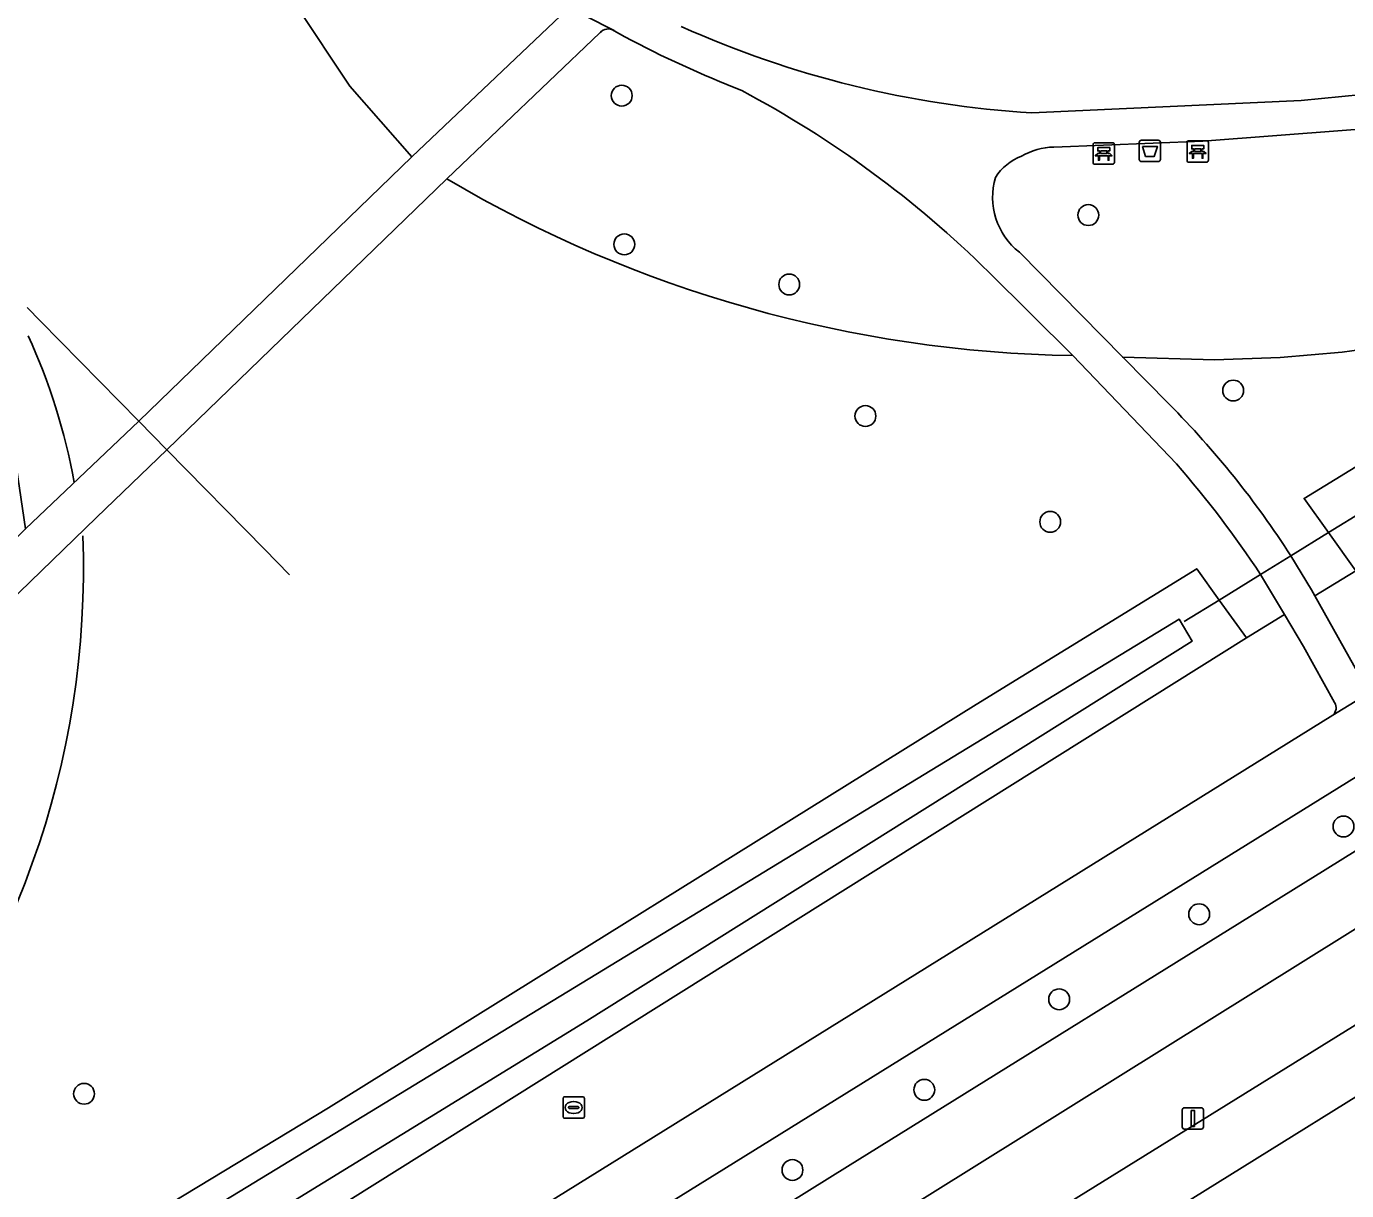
# Model space of a CAD drawing. Extents: x 159352 to 160617, y 385888 to 387323.
# Drawn here: x 160072.8 to 160134.7, y 386176 to 386230.6 of the extents above; entities that cross this region are included whole.
import ezdxf

# ---------------------------------------------------------------- set-up
doc = ezdxf.new("R2010")
doc.units = 0
for name, color, linetype in [('IMGEO_Afvalbak', 7, 'Continuous'), ('IMGEO_Bank', 7, 'Continuous'), ('IMGEO_Berm_groen', 7, 'Continuous'), ('IMGEO_Boom', 7, 'Continuous'), ('IMGEO_Duiker', 7, 'Continuous'), ('IMGEO_Fietspad_open', 7, 'Continuous'), ('IMGEO_Groenvoorziening', 7, 'Continuous'), ('IMGEO_Hek', 7, 'Continuous'), ('IMGEO_Lichtmast', 7, 'Continuous'), ('IMGEO_Oever', 7, 'Continuous'), ('IMGEO_Rijbaan_regionaal_gesloten', 7, 'Continuous'), ('IMGEO_Rioolput', 7, 'Continuous'), ('IMGEO_Voetpad_halfverhard', 7, 'Continuous'), ('IMGEO_Voetpad_open', 7, 'Continuous'), ('IMGEO_Waterloop', 7, 'Continuous')]:
    doc.layers.add(name, color=color, linetype=linetype)

msp = doc.modelspace()

# ---------------------------------------------------------------- linework, layer by layer
at = {"layer": 'IMGEO_Afvalbak'}
for p, q in [((160125.012, 386224.354), (160125.012, 386225.154)), ((160125.012, 386225.154), (160125.012, 386224.354)), ((160125.112, 386225.254), (160125.902, 386225.254)), ((160125.902, 386225.254), (160125.112, 386225.254)), ((160126.002, 386225.154), (160126.002, 386224.354)), ((160126.002, 386224.354), (160126.002, 386225.154)), ((160125.902, 386224.254), (160125.112, 386224.254)), ((160125.112, 386224.254), (160125.902, 386224.254))]:
    msp.add_line(p, q, dxfattribs=at)
msp.add_lwpolyline([(160125.155, 386224.968), (160125.859, 386224.968), (160125.71, 386224.498), (160125.304, 386224.498), (160125.155, 386224.968)], dxfattribs=at)
for centre, start, end in [((160125.112, 386225.154), 90, 180), ((160125.112, 386225.154), 90, 180), ((160125.902, 386225.154), 0, 90), ((160125.902, 386225.154), 360, 90), ((160125.112, 386224.354), 180, 270), ((160125.112, 386224.354), 180, 270), ((160125.902, 386224.354), 270, 0), ((160125.902, 386224.354), 270, 0)]:
    msp.add_arc(centre, 0.1, start, end, dxfattribs=at)
at = {"layer": 'IMGEO_Bank'}
for p, q in [((160122.842, 386224.21), (160122.842, 386225.051)), ((160122.842, 386225.051), (160122.842, 386224.21)), ((160122.917, 386225.135), (160123.758, 386225.135)), ((160123.758, 386225.135), (160122.917, 386225.135)), ((160123.842, 386225.06), (160123.842, 386224.219)), ((160123.842, 386224.219), (160123.842, 386225.06)), ((160127.25, 386224.307), (160127.25, 386225.148)), ((160127.25, 386225.148), (160127.25, 386224.307)), ((160127.325, 386225.232), (160128.166, 386225.232)), ((160128.166, 386225.232), (160127.325, 386225.232)), ((160128.25, 386225.157), (160128.25, 386224.316)), ((160128.25, 386224.316), (160128.25, 386225.157)), ((160123.539, 386224.533), (160123.146, 386224.533)), ((160123.151, 386224.641), (160123.151, 386224.747)), ((160123.195, 386224.747), (160123.195, 386224.641)), ((160123.483, 386224.753), (160123.201, 386224.753)), ((160123.201, 386224.635), (160123.483, 386224.635)), ((160123.489, 386224.641), (160123.489, 386224.747)), ((160123.533, 386224.747), (160123.533, 386224.641)), ((160127.947, 386224.63), (160127.554, 386224.63)), ((160127.559, 386224.738), (160127.559, 386224.844)), ((160127.603, 386224.844), (160127.603, 386224.738)), ((160127.891, 386224.85), (160127.609, 386224.85)), ((160127.609, 386224.732), (160127.891, 386224.732)), ((160127.897, 386224.738), (160127.897, 386224.844)), ((160127.941, 386224.844), (160127.941, 386224.738)), ((160123.767, 386224.135), (160122.926, 386224.135)), ((160122.926, 386224.135), (160123.767, 386224.135)), ((160128.175, 386224.232), (160127.334, 386224.232)), ((160127.334, 386224.232), (160128.175, 386224.232))]:
    msp.add_line(p, q, dxfattribs=at)
for points in [[(160127.553, 386224.85), (160127.467, 386224.85), (160127.467, 386225.011), (160128.03, 386225.011), (160128.03, 386224.85), (160127.947, 386224.85)], [(160123.089, 386224.533), (160122.947, 386224.533), (160123.059, 386224.635), (160123.145, 386224.635)], [(160123.145, 386224.753), (160123.059, 386224.753), (160123.059, 386224.914), (160123.622, 386224.914), (160123.622, 386224.753), (160123.539, 386224.753)], [(160123.139, 386224.526), (160123.139, 386224.319), (160123.096, 386224.319), (160123.096, 386224.526)], [(160123.539, 386224.635), (160123.622, 386224.635), (160123.734, 386224.533), (160123.595, 386224.533)], [(160123.589, 386224.526), (160123.589, 386224.319), (160123.545, 386224.319), (160123.545, 386224.526)], [(160127.497, 386224.63), (160127.355, 386224.63), (160127.467, 386224.732), (160127.553, 386224.732)], [(160127.547, 386224.623), (160127.547, 386224.416), (160127.504, 386224.416), (160127.504, 386224.623)], [(160127.947, 386224.732), (160128.03, 386224.732), (160128.142, 386224.63), (160128.003, 386224.63)], [(160127.997, 386224.623), (160127.997, 386224.416), (160127.953, 386224.416), (160127.953, 386224.623)]]:
    msp.add_lwpolyline(points, dxfattribs=at)
for centre, radius, start, end in [((160122.92, 386225.057), 0.0779, 92.4484, 184.28452), ((160122.92, 386225.057), 0.0779, 92.4484, 184.28452), ((160123.764, 386225.057), 0.0779, 2.4484, 94.28452), ((160123.764, 386225.057), 0.0779, 2.4484, 94.28452), ((160127.328, 386225.154), 0.0779, 92.4484, 184.28452), ((160127.328, 386225.154), 0.0779, 92.4484, 184.28452), ((160128.172, 386225.154), 0.0779, 2.4484, 94.28452), ((160128.172, 386225.154), 0.0779, 2.4484, 94.28452), ((160123.089, 386224.526), 0.00671, 2.89567, 87.10433), ((160123.146, 386224.526), 0.00671, 92.89567, 177.10433), ((160123.144, 386224.746), 0.00671, 2.89567, 87.10433), ((160123.144, 386224.642), 0.00671, 272.89567, 357.10433), ((160123.201, 386224.746), 0.00671, 92.89567, 177.10433), ((160123.201, 386224.642), 0.00671, 182.89567, 267.10433), ((160123.483, 386224.746), 0.00671, 2.89567, 87.10433), ((160123.483, 386224.642), 0.00671, 272.89567, 357.10433), ((160123.54, 386224.746), 0.00671, 92.89567, 177.10433), ((160123.54, 386224.642), 0.00671, 182.89567, 267.10433), ((160123.538, 386224.526), 0.00671, 2.89567, 87.10433), ((160123.595, 386224.526), 0.00671, 92.89567, 177.10433), ((160127.497, 386224.623), 0.00671, 2.89567, 87.10433), ((160127.554, 386224.623), 0.00671, 92.89567, 177.10433), ((160127.552, 386224.843), 0.00671, 2.89567, 87.10433), ((160127.552, 386224.739), 0.00671, 272.89567, 357.10433), ((160127.609, 386224.843), 0.00671, 92.89567, 177.10433), ((160127.609, 386224.739), 0.00671, 182.89567, 267.10433), ((160127.891, 386224.843), 0.00671, 2.89567, 87.10433), ((160127.891, 386224.739), 0.00671, 272.89567, 357.10433), ((160127.948, 386224.843), 0.00671, 92.89567, 177.10433), ((160127.948, 386224.739), 0.00671, 182.89567, 267.10433), ((160127.946, 386224.623), 0.00671, 2.89567, 87.10433), ((160128.003, 386224.623), 0.00671, 92.89567, 177.10433), ((160122.92, 386224.213), 0.0779, 182.4484, 274.28452), ((160122.92, 386224.213), 0.0779, 182.4484, 274.28452), ((160123.764, 386224.213), 0.0779, 272.4484, 4.28452), ((160123.764, 386224.213), 0.0779, 272.4484, 4.28452), ((160127.328, 386224.31), 0.0779, 182.4484, 274.28452), ((160127.328, 386224.31), 0.0779, 182.4484, 274.28452), ((160128.172, 386224.31), 0.0779, 272.4484, 4.28452), ((160128.172, 386224.31), 0.0779, 272.4484, 4.28452)]:
    msp.add_arc(centre, radius, start, end, dxfattribs=at)
at = {"layer": 'IMGEO_Berm_groen'}
for points in [[(160171.867, 386206.529), (160184.825, 386214.566), (160189.351, 386217.397), (160194.944, 386220.881), (160205.986, 386227.734), (160241.902, 386250), (160277.498, 386272.097), (160275.395, 386275.45), (160269.644, 386271.829), (160255.723, 386262.972), (160236.826, 386251.306), (160234.731, 386250), (160213.006, 386236.458), (160199.927, 386228.554), (160192.964, 386224.15), (160186.78, 386220.38), (160182.769, 386217.937), (160173.706, 386212.336), (160115.309, 386175.902), (160101.901, 386167.553), (160088.642, 386159.467), (160065.261, 386144.977)], [(160246.681, 386273.941), (160243.381, 386272.099), (160194.655, 386241.835), (160135.165, 386205.072), (160133.244, 386203.89), (160135.508, 386199.847)], [(160133.731, 386191.045), (160156.375, 386205.145), (160169.753, 386213.457), (160187.028, 386224.128), (160185.469, 386226.597), (160096.185, 386171.203), (160050.908, 386143.09), (160041.718, 386137.377), (160049.066, 386140.248), (160050.388, 386140.751), (160052.071, 386141.461), (160053.799, 386142.268), (160056.828, 386143.76)], [(160042.68, 386126.386), (160046.058, 386128.51), (160064.508, 386139.98), (160081.645, 386150.538), (160096.502, 386159.782), (160103.887, 386164.356), (160111.454, 386169.036), (160120.159, 386174.467), (160171.867, 386206.529)], [(160134.173, 386198.894), (160132.719, 386201.519), (160131.821, 386203.015), (160130.035, 386201.916), (160037.16, 386143.726)], [(160030.731, 386145.597), (160011.377, 386176.438), (160013.126, 386177.633), (160015.799, 386179.457), (160015.102, 386180.635), (160012.328, 386178.751), (160007.564, 386175.508), (160031.646, 386138.245), (160032.447, 386140.58), (160034.771, 386139.832), (160034.115, 386137.729), (160037.641, 386139.134), (160040.226, 386140.145), (160041.122, 386140.57), (160048.559, 386145.215), (160071.332, 386159.321), (160094.551, 386173.741), (160134.089, 386198.292)], [(160063.595, 386147.52), (160085.994, 386161.417), (160094.28, 386166.52), (160111.327, 386177.133), (160133.731, 386191.045)]]:
    msp.add_lwpolyline(points, dxfattribs=at)
msp.add_arc((160133.757, 386198.645), 0.485, 313.24642, 30.86664, dxfattribs=at)
at = {"layer": 'IMGEO_Boom'}
for centre in [(160100.738, 386227.348), (160122.619, 386221.748), (160100.858, 386220.374), (160108.593, 386218.493), (160129.414, 386213.518), (160112.166, 386212.324), (160120.833, 386207.36), (160134.586, 386193.075), (160127.817, 386188.96), (160121.252, 386184.971), (160075.521, 386180.541), (160114.927, 386180.728), (160108.743, 386176.966)]:
    msp.add_circle(centre, 0.489, dxfattribs=at)
at = {"layer": 'IMGEO_Duiker'}
for points in [[(160085.158, 386204.873), (160083.978, 386206.075), (160079.396, 386210.743), (160078.086, 386212.077), (160073.484, 386216.765), (160072.852, 386217.409)], [(160135.621, 386207.93), (160133.887, 386206.86), (160132.115, 386205.766), (160130.696, 386204.891), (160128.759, 386203.695), (160127.115, 386202.681)]]:
    msp.add_lwpolyline(points, dxfattribs=at)
at = {"layer": 'IMGEO_Fietspad_open'}
for points in [[(160065.261, 386144.977), (160088.642, 386159.467), (160101.901, 386167.553), (160115.309, 386175.902), (160173.706, 386212.336), (160182.769, 386217.937), (160186.78, 386220.38), (160192.964, 386224.15), (160199.927, 386228.554), (160213.006, 386236.458), (160234.731, 386250), (160236.826, 386251.306), (160255.723, 386262.972), (160269.644, 386271.829), (160275.395, 386275.45), (160287.853, 386283), (160305.212, 386293.736), (160327.587, 386307.586), (160329.719, 386308.905), (160330.274, 386309.249), (160331.998, 386310.35)], [(160156.375, 386205.145), (160133.731, 386191.045), (160111.327, 386177.133), (160094.28, 386166.52), (160085.994, 386161.417), (160063.595, 386147.52)]]:
    msp.add_lwpolyline(points, dxfattribs=at)
at = {"layer": 'IMGEO_Groenvoorziening'}
for points in [[(160077.715, 386258.039), (160075.908, 386257.417), (160076.785, 386253.465), (160077.706, 386248.744), (160079.126, 386243.926), (160080.823, 386239.447), (160082.581, 386236.608), (160083.733, 386233.953), (160085.467, 386231.568), (160087.993, 386227.794), (160090.898, 386224.485), (160097.86, 386231.087)], [(160119.386, 386220.008), (160124.238, 386215.081), (160128.539, 386214.963), (160131.618, 386215.074), (160134.519, 386215.325), (160137.245, 386215.688), (160139.844, 386216.164), (160144.691, 386217.391), (160150.235, 386219.185), (160159.353, 386224.775), (160192.217, 386245.298), (160193.548, 386251.151), (160174.03, 386253.715), (160163.47, 386237.575)], [(160071.643, 386214.661), (160072.782, 386207.029), (160078.086, 386212.077), (160090.898, 386224.485), (160087.993, 386227.794), (160085.467, 386231.568), (160083.733, 386233.953), (160082.581, 386236.608), (160080.823, 386239.447)], [(160099.718, 386230.299), (160092.541, 386223.443)], [(160100.876, 386230.101), (160100.386, 386230.381)], [(160119.974, 386226.544), (160132.602, 386227.115), (160141.183, 386227.971)], [(160137.992, 386225.984), (160127.983, 386225.217), (160121.007, 386224.936)], [(160092.541, 386223.443), (160079.396, 386210.743), (160076.11, 386207.569), (160070.909, 386202.544)], [(160121.892, 386215.161), (160117.955, 386219.07)], [(160132.115, 386205.766), (160133.082, 386204.179), (160133.244, 386203.89), (160135.165, 386205.072), (160133.887, 386206.86), (160132.742, 386208.461), (160150.235, 386219.185), (160144.691, 386217.391), (160139.844, 386216.164), (160137.245, 386215.688), (160134.519, 386215.325), (160131.618, 386215.074), (160128.539, 386214.963), (160124.238, 386215.081), (160126.41, 386212.875)], [(160126.749, 386210.075), (160121.892, 386215.161)], [(160086.985, 386179.888), (160117.366, 386198.798), (160127.705, 386205.165), (160128.759, 386203.695), (160130.035, 386201.916), (160131.821, 386203.015), (160130.696, 386204.891)], [(160024.156, 386184.11), (160023.001, 386186), (160015.102, 386180.635), (160015.799, 386179.457), (160024.108, 386165.999), (160024.696, 386166.362), (160025.221, 386165.511), (160024.634, 386165.149), (160035.044, 386148.287), (160054.93, 386160.511), (160058.382, 386162.597), (160057.917, 386163.35), (160058.768, 386163.875), (160059.237, 386163.115), (160064.28, 386166.163), (160086.985, 386179.888)]]:
    msp.add_lwpolyline(points, dxfattribs=at)
for centre, radius, start, end in [((160122.831, 386273.565), 47.108, 245.80634, 266.52312), ((160100.096, 386229.983), 0.492, 53.87678, 140.11982), ((160127.712, 386281.432), 57.923, 242.39921, 248.37523), ((160083.218, 386183.942), 49.402, 45.32085, 62.05968), ((160120.395, 386222.14), 2.537, 110.95654, 147.14654), ((160121.065, 386221.814), 3.123, 91.06688, 120.3351), ((160122.847, 386274.695), 59.541, 239.40365, 269.0813), ((160122.847, 386274.695), 59.541, 239.40365, 269.0813), ((160121.398, 386222.585), 3.269, 163.45347, 232.01928), ((160096.355, 386182.912), 42.439, 32.58229, 44.91206), ((160091.205, 386178.918), 47.267, 33.33282, 41.2371)]:
    msp.add_arc(centre, radius, start, end, dxfattribs=at)
at = {"layer": 'IMGEO_Hek'}
for centre, radius, start, end in [((160047.422, 386204.31), 28.064, 10.0366, 24.82101), ((160034.661, 386205.138), 40.831, 318.32547, 2.19708)]:
    msp.add_arc(centre, radius, start, end, dxfattribs=at)
at = {"layer": 'IMGEO_Lichtmast'}
for p, q in [((160127.129, 386179.884), (160127.919, 386179.884)), ((160127.919, 386179.884), (160127.129, 386179.884)), ((160127.029, 386178.984), (160127.029, 386179.784)), ((160127.029, 386179.784), (160127.029, 386178.984)), ((160128.019, 386179.784), (160128.019, 386178.984)), ((160128.019, 386178.984), (160128.019, 386179.784)), ((160127.919, 386178.884), (160127.129, 386178.884)), ((160127.129, 386178.884), (160127.919, 386178.884))]:
    msp.add_line(p, q, dxfattribs=at)
msp.add_lwpolyline([(160127.449, 386179.759), (160127.599, 386179.759), (160127.599, 386179.009), (160127.449, 386179.009), (160127.449, 386179.759)], dxfattribs=at)
for centre, start, end in [((160127.129, 386179.784), 90, 180), ((160127.129, 386179.784), 90, 180), ((160127.919, 386179.784), 0, 90), ((160127.919, 386179.784), 360, 90), ((160127.129, 386178.984), 180, 270), ((160127.129, 386178.984), 180, 270), ((160127.919, 386178.984), 270, 0), ((160127.919, 386178.984), 270, 0)]:
    msp.add_arc(centre, 0.1, start, end, dxfattribs=at)
at = {"layer": 'IMGEO_Oever'}
for points in [[(160249.051, 386280.067), (160246.049, 386278.106), (160241.044, 386274.837), (160227.234, 386266.126), (160226.501, 386265.661), (160198.289, 386266.208), (160193.456, 386245.083), (160192.217, 386245.298), (160159.353, 386224.775), (160150.235, 386219.185), (160132.742, 386208.461), (160133.887, 386206.86), (160135.165, 386205.072), (160194.655, 386241.835), (160243.381, 386272.099)], [(160037.16, 386143.726), (160130.035, 386201.916), (160128.759, 386203.695), (160127.705, 386205.165), (160117.366, 386198.798), (160086.985, 386179.888), (160064.28, 386166.163), (160059.237, 386163.115), (160059.608, 386162.514), (160058.758, 386161.989), (160058.382, 386162.597), (160054.93, 386160.511), (160035.044, 386148.287), (160024.634, 386165.149), (160023.86, 386164.671), (160023.335, 386165.521), (160024.108, 386165.999), (160015.799, 386179.457)]]:
    msp.add_lwpolyline(points, dxfattribs=at)
msp.add_lwpolyline([(160013.579, 386175.523), (160015.877, 386177.013), (160024.451, 386163.311), (160034.196, 386146.63), (160063.983, 386164.502), (160126.877, 386202.8), (160127.494, 386201.768), (160099.1, 386183.96), (160036.164, 386145.3), (160034.973, 386144.428), (160033.547, 386144.853), (160031.951, 386145.874)], close=True, dxfattribs=at)
at = {"layer": 'IMGEO_Rijbaan_regionaal_gesloten'}
for points in [[(159680.589, 385901.515), (159678.374, 385900.403), (159677.09, 385899.832), (159676.054, 385899.376), (159674.34, 385898.621), (159673.604, 385898.41), (159672.377, 385898.152), (159671.133, 385898.005), (159669.88, 385897.969), (159668.841, 385898.033), (159672.265, 385892.74), (159701.42, 385910.447), (159730.336, 385928.01), (160003.316, 386098.383), (160029.667, 386114.83), (160338.731, 386306.963), (160519.651, 386421.283), (160554.007, 386449.857), (160584.37, 386476.501)], [(160171.867, 386206.529), (160120.159, 386174.467), (160111.454, 386169.036), (160103.887, 386164.356), (160096.502, 386159.782), (160081.645, 386150.538), (160064.508, 386139.98)]]:
    msp.add_lwpolyline(points, dxfattribs=at)
at = {"layer": 'IMGEO_Rioolput'}
for p, q in [((160097.983, 386179.47), (160097.983, 386180.322)), ((160098.058, 386180.396), (160098.91, 386180.396)), ((160098.242, 386179.89), (160098.242, 386179.902)), ((160098.68, 386179.853), (160098.282, 386179.853)), ((160098.285, 386179.939), (160098.683, 386179.939)), ((160098.471, 386180.176), (160098.496, 386180.176)), ((160098.726, 386179.902), (160098.726, 386179.89)), ((160098.984, 386180.322), (160098.984, 386179.47)), ((160098.91, 386179.396), (160098.058, 386179.396)), ((160098.494, 386179.616), (160098.469, 386179.616))]:
    msp.add_line(p, q, dxfattribs=at)
for points in [[(160097.983, 386179.47), (160097.983, 386180.322)], [(160098.058, 386180.396), (160098.91, 386180.396)], [(160098.984, 386180.322), (160098.984, 386179.47)], [(160098.91, 386179.396), (160098.058, 386179.396)]]:
    msp.add_lwpolyline(points, dxfattribs=at)
for centre, radius, start, end in [((160098.06, 386180.32), 0.0765, 91.55205, 178.44795), ((160098.06, 386180.32), 0.0765, 91.55205, 178.44795), ((160098.282, 386179.899), 0.0403, 85.87752, 175.75265), ((160098.279, 386179.889), 0.0366, 178.93798, 274.71019), ((160098.683, 386179.896), 0.043, 264.86636, 352.45326), ((160098.687, 386179.901), 0.0386, 1.73085, 96.63898), ((160098.908, 386180.32), 0.0765, 1.55205, 88.44795), ((160098.908, 386180.32), 0.0765, 1.55205, 88.44795), ((160098.06, 386179.472), 0.0765, 181.55205, 268.44795), ((160098.06, 386179.472), 0.0765, 181.55205, 268.44795), ((160098.908, 386179.472), 0.0765, 271.55205, 358.44795), ((160098.908, 386179.472), 0.0765, 271.55205, 358.44795)]:
    msp.add_arc(centre, radius, start, end, dxfattribs=at)
for centre, major_axis, ratio, start_param, end_param in [((160098.47, 386179.896), (-0.387, 0.002), 0.722429, 4.712389, 7.853982), ((160098.495, 386179.896), (-0.39, 0.002), 0.717154, 1.570796, 4.712389)]:
    msp.add_ellipse(centre, major_axis=major_axis, ratio=ratio, start_param=start_param, end_param=end_param, dxfattribs=at)
at = {"layer": 'IMGEO_Voetpad_halfverhard'}
for points in [[(160089.294, 386236.722), (160097.719, 386231.746), (160100.382, 386230.398), (160100.386, 386230.381), (160100.876, 386230.101)], [(160100.386, 386230.381), (160100.382, 386230.398), (160097.719, 386231.746)], [(160097.86, 386231.087), (160090.898, 386224.485), (160078.086, 386212.077), (160072.782, 386207.029), (160070.399, 386204.628), (160070.026, 386204.545)], [(160044.437, 386176.968), (160044.836, 386177.354), (160048.066, 386180.475), (160052.373, 386184.636), (160067.323, 386199.08), (160070.909, 386202.544), (160076.11, 386207.569), (160079.396, 386210.743), (160092.541, 386223.443), (160099.718, 386230.299)], [(160141.183, 386227.971), (160132.602, 386227.115), (160119.974, 386226.544)], [(160121.007, 386224.936), (160127.983, 386225.217), (160137.992, 386225.984)], [(160126.41, 386212.875), (160124.238, 386215.081), (160119.386, 386220.008)], [(160117.955, 386219.07), (160121.892, 386215.161), (160126.749, 386210.075)], [(160135.508, 386199.847), (160133.244, 386203.89), (160133.082, 386204.179), (160132.115, 386205.766)], [(160130.696, 386204.891), (160131.821, 386203.015), (160132.719, 386201.519), (160134.173, 386198.894)], [(160134.089, 386198.292), (160135.337, 386199.067), (160136.085, 386199.531)]]:
    msp.add_lwpolyline(points, dxfattribs=at)
for centre, radius, start, end in [((160122.831, 386273.565), 47.108, 245.80634, 266.52312), ((160100.096, 386229.983), 0.492, 53.87678, 140.11982), ((160127.712, 386281.432), 57.923, 242.39921, 248.37523), ((160083.218, 386183.942), 49.402, 45.32085, 62.05968), ((160120.395, 386222.14), 2.537, 110.95654, 147.14654), ((160121.065, 386221.814), 3.123, 91.06688, 120.3351), ((160121.398, 386222.585), 3.269, 163.45347, 232.01928), ((160096.355, 386182.912), 42.439, 32.58229, 44.91206), ((160091.205, 386178.918), 47.267, 33.33282, 41.2371), ((160133.757, 386198.645), 0.485, 313.24642, 30.86664)]:
    msp.add_arc(centre, radius, start, end, dxfattribs=at)
at = {"layer": 'IMGEO_Voetpad_open'}
for points in [[(160050.908, 386143.09), (160096.185, 386171.203), (160185.469, 386226.597)], [(160135.337, 386199.067), (160134.089, 386198.292), (160094.551, 386173.741), (160071.332, 386159.321), (160048.559, 386145.215), (160041.122, 386140.57), (160040.226, 386140.145), (160037.641, 386139.134), (160034.115, 386137.729)]]:
    msp.add_lwpolyline(points, dxfattribs=at)
at = {"layer": 'IMGEO_Waterloop'}
msp.add_lwpolyline([(160013.579, 386175.523), (160031.951, 386145.874), (160033.547, 386144.853), (160034.973, 386144.428), (160036.164, 386145.3), (160099.1, 386183.96), (160127.494, 386201.768), (160126.877, 386202.8), (160063.983, 386164.502), (160034.196, 386146.63), (160024.451, 386163.311), (160015.877, 386177.013)], close=True, dxfattribs=at)

doc.saveas('drawing.dxf')
